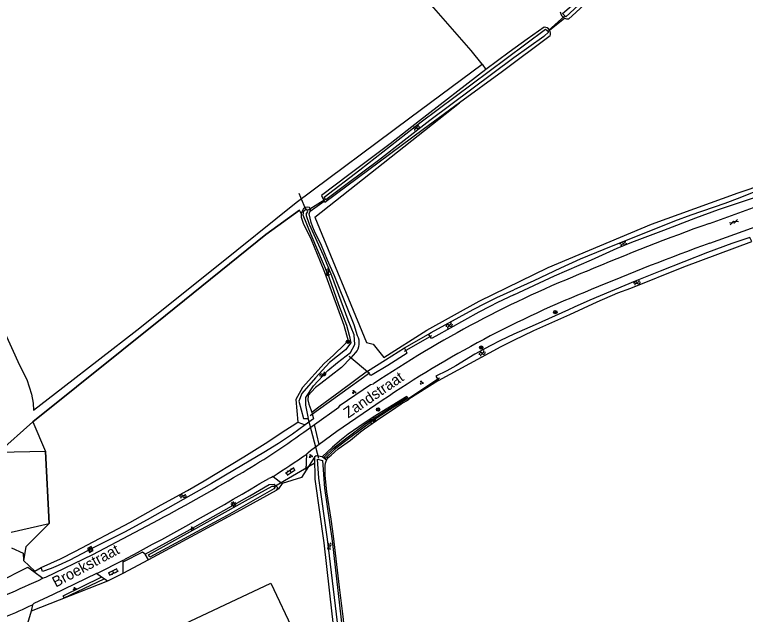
# Model space of a CAD drawing. Extents: x 135999 to 138000, y 396000 to 398501.
# Drawn here: x 136883.8 to 137053.9, y 397066.5 to 397206.2 of the extents above; entities that cross this region are included whole.
import ezdxf

# ---------------------------------------------------------------- set-up
doc = ezdxf.new("R2010")
doc.units = 0
for name, color, linetype in [('gg-afsc-draadraster', 7, 'Continuous'), ('gg-afsc-lijn draadraster', 7, 'Continuous'), ('gg-anno-openbare ruimte label', 7, 'Continuous'), ('gg-bbg-bijgebouw', 7, 'Continuous'), ('gg-knt-bronhoudergrens', 7, 'Continuous'), ('gg-knt-verharding', 7, 'Continuous'), ('gg-kntw-bovenkant insteek waterloop', 7, 'Continuous'), ('gg-kntw-greppel-droge sloot', 7, 'Continuous'), ('gg-kntw-waterlijn', 7, 'Continuous'), ('gg-kwrk-duiker nz buis', 7, 'Continuous'), ('gt-grn-groengrens', 7, 'Continuous'), ('gt-grn-vlakafsluiter', 7, 'Continuous'), ('gt-grn-weggrens', 7, 'Continuous'), ('gt-symb-boom', 7, 'Continuous'), ('gt-symb-gesloten verharding', 7, 'Continuous'), ('gt-symb-groenvak', 7, 'Continuous'), ('gt-symb-klinker verharding', 7, 'Continuous'), ('gt-symb-lichtmast', 7, 'Continuous'), ('gt-symb-rioolschacht', 7, 'Continuous'), ('gt-symb-watersymbool', 7, 'Continuous'), ('gx-grn-maaiveld', 7, 'Continuous')]:
    doc.layers.add(name, color=color, linetype=linetype)

# ---------------------------------------------------------------- blocks, each defined once
blk = doc.blocks.new('gt0-BOOM')
at = {"layer": 'gt-symb-boom'}
for radius in [0.4, 0.2]:
    blk.add_circle((0, 0), radius, dxfattribs=at)
blk = doc.blocks.new('gt0-WA')
at = {"layer": 'gt-symb-watersymbool'}
for centre, start, end in [((-0.32, 0.02), 28.0725, 151.9275), ((0.43, 0.42), 208.0725, 331.9275), ((-0.32, -0.43), 28.0725, 151.9275), ((0.43, -0.03), 208.0725, 331.9275)]:
    blk.add_arc(centre, 0.425, start, end, dxfattribs=at)
blk = doc.blocks.new('gt0-GESVH1')
at = {"layer": 'gt-symb-gesloten verharding'}
for p, q in [((-0.99, -0.26), (0.01, 0.24)), ((0.01, -0.26), (-0.99, 0.24)), ((0.01, 0.24), (1.01, -0.26)), ((1.01, 0.24), (0.01, -0.26))]:
    blk.add_line(p, q, dxfattribs=at)
blk = doc.blocks.new('gt0-GRVAK')
at = {"layer": 'gt-symb-groenvak'}
for p, q in [((-0.11, 0.19), (-0.23, 0.24)), ((-0.18, 0.15), (0.09, 0.15)), ((-0.09, 0.21), (-0.16, 0.32)), ((-0.05, 0.21), (-0.05, 0.39)), ((0, 0.21), (0.06, 0.32)), ((0.02, 0.19), (0.13, 0.24)), ((0.26, -0.05), (0.2, 0.06)), ((0.3, -0.05), (0.3, 0.13)), ((0.35, -0.05), (0.41, 0.06)), ((-0.24, -0.23), (-0.36, -0.18)), ((-0.32, -0.26), (-0.05, -0.26)), ((-0.23, -0.21), (-0.29, -0.1)), ((-0.18, -0.2), (-0.18, -0.02)), ((-0.14, -0.21), (-0.07, -0.1)), ((-0.12, -0.23), (0, -0.18)), ((0.24, -0.07), (0.12, -0.02)), ((0.17, -0.11), (0.44, -0.11)), ((0.37, -0.07), (0.49, -0.02))]:
    blk.add_line(p, q, dxfattribs=at)
blk = doc.blocks.new('gt0-KL1')
at = {"layer": 'gt-symb-klinker verharding'}
for p, q in [((-1.15, 0.3), (1.15, 0.3)), ((-1, -0.3), (-1, 0.3)), ((-0.5, 0.3), (-0.5, 0.45)), ((0, -0.3), (0, 0.3)), ((0.5, 0.3), (0.5, 0.45)), ((1, -0.3), (1, 0.3)), ((-1.15, -0.3), (1.15, -0.3)), ((-0.5, -0.45), (-0.5, -0.3)), ((0.5, -0.45), (0.5, -0.3))]:
    blk.add_line(p, q, dxfattribs=at)
blk = doc.blocks.new('gt0-LMAST')
at = {"layer": 'gt-symb-lichtmast'}
for p, q in [((-0.18, 0.17), (-0.45, 0.44)), ((-0.01, 0.25), (-0.01, 0.62)), ((0.17, 0.17), (0.44, 0.44)), ((-0.26, 0), (-0.63, 0)), ((-0.18, -0.18), (-0.45, -0.45)), ((-0.01, -0.25), (-0.01, -0.63)), ((0.44, -0.45), (0.17, -0.18)), ((0.24, 0), (0.62, 0))]:
    blk.add_line(p, q, dxfattribs=at)
blk.add_circle((-0.01, 0), 0.25, dxfattribs=at)
blk = doc.blocks.new('gt0-RS')
at = {"layer": 'gt-symb-rioolschacht'}
blk.add_lwpolyline([(-0.5, -0.5), (0.5, -0.5), (0.5, 0.5), (-0.5, 0.5)], close=True, dxfattribs=at)
blk.add_circle((0, 0), 0.375, dxfattribs=at)

msp = doc.modelspace()

# ---------------------------------------------------------------- linework, layer by layer
at = {"layer": 'gg-afsc-draadraster'}
msp.add_line((136888.51, 397076.63), (136889.96, 397077.43), dxfattribs=at)
msp.add_lwpolyline([(136969.75, 397126.33), (136979.72, 397132.75), (136991.96, 397139.48), (137008, 397147.31), (137032.03, 397157.4), (137052.22, 397164.72), (137083.52, 397175.3), (137108.29, 397182.88), (137124.4, 397187.05)], dxfattribs=at)
at = {"layer": 'gg-afsc-lijn draadraster'}
msp.add_line((136888.51, 397076.63), (136889.96, 397077.43), dxfattribs=at)
msp.add_lwpolyline([(136950.14, 397160.65), (136942.25, 397155.01), (136918.91, 397136.11), (136888.02, 397111.35), (136890.98, 397104.47), (136891.86, 397087.73), (136886.4, 397082.27), (136885.87, 397079.1), (136888.51, 397076.63)], dxfattribs=at)
at = {"layer": 'gg-bbg-bijgebouw'}
for p, q in [((136918.09, 397061.89), (136943.43, 397073.82)), ((136943.43, 397073.82), (136949.56, 397060.82))]:
    msp.add_line(p, q, dxfattribs=at)
at = {"layer": 'gg-knt-bronhoudergrens'}
for p, q in [((137008.3, 397202.62), (137011.79, 397205.42)), ((136953.69, 397159.05), (136987.34, 397185.65)), ((136950.53, 397159.94), (136950.14, 397160.65)), ((136967.29, 397129.5), (136969.75, 397126.33))]:
    msp.add_line(p, q, dxfattribs=at)
msp.add_lwpolyline([(136953.69, 397159.05), (136965.73, 397129.87), (136967.29, 397129.5)], dxfattribs=at)
at = {"layer": 'gg-knt-verharding'}
for p, q in [((136951.11, 397108.98), (136953.63, 397110.78)), ((136951.69, 397100.13), (136951.79, 397103.89)), ((136943.95, 397098.66), (136946.11, 397097.05)), ((136909, 397078.7), (136908.98, 397076.04)), ((136909.01, 397079.09), (136909, 397078.7)), ((136872.23, 397070.24), (136886.9, 397077.53)), ((136886.9, 397077.53), (136888.29, 397076.51)), ((136888.29, 397076.51), (136890.39, 397074.96)), ((136904.03, 397075.24), (136902.82, 397076.04)), ((136904.61, 397074.85), (136904.03, 397075.24)), ((136905.42, 397074.31), (136904.61, 397074.85)), ((136908.98, 397076.04), (136905.42, 397074.31)), ((136887.99, 397068.77), (136887.64, 397067.29))]:
    msp.add_line(p, q, dxfattribs=at)
for points in [[(137045.54, 397157.61), (137075.42, 397168.42), (137098.91, 397176.4), (137124.17, 397184.04)], [(137045.63, 397153.02), (137076.63, 397164.21), (137098.96, 397171.71), (137099.49, 397171.65), (137100.44, 397171.95)], [(136953.63, 397110.78), (136959.29, 397114.79), (136959.57, 397115.25), (136966.64, 397120.07), (136967.33, 397120.23)], [(136969.38, 397116.33), (136958.82, 397109.12), (136954.7, 397106.13)], [(136943.95, 397098.66), (136943.56, 397098.41), (136942.95, 397098.21)], [(136890.39, 397074.96), (136890.77, 397075.16), (136891.08, 397075.2), (136901.98, 397080.52), (136915.99, 397087.86)], [(136909.01, 397079.09), (136903.01, 397076.02), (136902.85, 397076.05), (136902.82, 397076.04)], [(136909.59, 397079.48), (136909.38, 397079.28), (136909.01, 397079.09)], [(136902.82, 397076.04), (136892.79, 397071.14), (136888.3, 397069.06), (136887.99, 397068.77)], [(136887.64, 397067.29), (136886.53, 397063.62), (136879.82, 397060.58)]]:
    msp.add_lwpolyline(points, dxfattribs=at)
for centre, radius, start, end in [((137240.68, 396615.64), 576.03, 109.80174, 112.8626), ((137268.52, 396545.78), 646.86, 110.15598, 112.78317), ((137115.88, 396899.11), 266.39, 111.818, 123.8946), ((137112.17, 396906.19), 254.07, 111.7487, 124.1944), ((136844.41, 397255.94), 181.61, 300.2801, 305.981), ((136793.96, 397332), 277.39, 302.7313, 304.6792), ((136675.91, 397537.93), 510.09, 298.0765, 300.6537), ((136580.08, 397705.2), 707.18, 297.77203, 300.87167), ((136789.38, 397288.34), 236.08, 290.8026, 295.3307), ((136817.01, 397220.7), 167.69, 290.3687, 295.0412)]:
    msp.add_arc(centre, radius, start, end, dxfattribs=at)
at = {"layer": 'gg-kntw-bovenkant insteek waterloop'}
for p, q in [((136993.49, 397193.46), (136978.02, 397181.47)), ((136955.25, 397164.08), (136955.87, 397162.75)), ((136952.6, 397160.43), (136952.66, 397160.87)), ((136980.49, 397131.27), (136980.14, 397131.82)), ((136980.81, 397130.78), (136980.49, 397131.27)), ((136974.87, 397127.98), (136974.56, 397128.59)), ((136975.19, 397127.36), (136974.87, 397127.98)), ((136963.18, 397127.5), (136962.04, 397126.32)), ((136914.97, 397079.27), (136914.21, 397080.55))]:
    msp.add_line(p, q, dxfattribs=at)
for points in [[(137012.75, 397205.2), (137017.22, 397209.26), (137021.75, 397213.23), (137025.79, 397216.79), (137032.86, 397222.63), (137043.46, 397231.09), (137053.87, 397239.6)], [(137007.08, 397203.32), (137003.14, 397200.48), (136998.93, 397197.48), (136993.49, 397193.46)], [(137008.47, 397201.29), (136997.33, 397192.95), (136987.34, 397185.65)], [(136987.34, 397185.65), (136978.92, 397179.5), (136956.02, 397162.43), (136955.87, 397162.75)], [(136978.02, 397181.47), (136971.18, 397176.16), (136961.6, 397168.93), (136955.25, 397164.08)], [(137000, 397140.97), (137009.44, 397145.35), (137018.06, 397149.08), (137024.07, 397151.79), (137027.49, 397153.21), (137034.89, 397156.02), (137042.34, 397158.92), (137047.64, 397160.84), (137058.85, 397164.55), (137090.51, 397175.32), (137103.85, 397179.94), (137103.5, 397180.81)], [(137103.5, 397180.81), (137074.32, 397171.19), (137058.2, 397165.81), (137052.62, 397163.56), (137049.12, 397162.27), (137041.17, 397159.53), (137037.43, 397158.13), (137020.93, 397151.55), (137015.41, 397149.23), (137010.85, 397147.17), (137004.65, 397144.25), (137000, 397142.16)], [(136950.53, 397159.94), (136950.51, 397159.07), (136950.62, 397158.59), (136950.99, 397157.65), (136952.82, 397153.84), (136954.92, 397148.76), (136955.92, 397146.22), (136957.76, 397141.14), (136960.44, 397133.93)], [(136951.07, 397161.03), (136950.69, 397160.45), (136950.53, 397159.94)], [(136952.66, 397160.87), (136952.45, 397161.29), (136952, 397161.4), (136951.53, 397161.3), (136951.07, 397161.03)], [(136959.08, 397143.25), (136958.22, 397145.4), (136956.63, 397149.07), (136955.23, 397152.42), (136953.62, 397155.78), (136953.23, 397156.7), (136952.85, 397157.78), (136952.39, 397159.81), (136952.6, 397160.43)], [(137055.38, 397153.35), (137054.92, 397154.35), (137050.73, 397152.9), (137045.11, 397150.8), (137034.08, 397146.5), (137028.27, 397144.14), (137017.68, 397139.69), (137014.02, 397138.08), (137012.71, 397137.46), (137004.94, 397133.96), (137000, 397131.83)], [(137000, 397130.44), (137004.65, 397132.64), (137013.03, 397136.4), (137019.39, 397139.32), (137024.24, 397141.42), (137027.23, 397142.49), (137039.57, 397147.46), (137055.38, 397153.35)], [(136963.63, 397131.42), (136962.87, 397133.96), (136959.08, 397143.25)], [(136980.14, 397131.82), (136980.78, 397132.18), (136990.57, 397137.53), (136993.37, 397139.01), (136996.06, 397140.34), (137000, 397142.16)], [(137000, 397140.97), (136996.18, 397139.17), (136994.39, 397138.27), (136991.84, 397136.92), (136981.85, 397131.37), (136980.81, 397130.78)], [(136960.44, 397133.93), (136961.45, 397130.25), (136960.69, 397129.44), (136958.06, 397126.87), (136955.82, 397124.99), (136950.81, 397119.37), (136949.28, 397116.57), (136949.7, 397111.28)], [(137000, 397131.83), (136996.86, 397130.35), (136994.46, 397129.12), (136990.96, 397127.17), (136986.48, 397124.45), (136984.37, 397123.27), (136981.83, 397122.02), (136982.43, 397121)], [(136982.43, 397121), (136997.09, 397128.96), (137000, 397130.44)], [(136965.92, 397123.15), (136970.13, 397125.84), (136974.56, 397128.59)], [(136962.04, 397126.32), (136959.85, 397124.05), (136955.06, 397120.32)], [(136975.19, 397127.36), (136970.64, 397124.48), (136967.06, 397122.34), (136966.72, 397122.17), (136965.92, 397123.15)], [(136955.06, 397120.32), (136953.86, 397119.38), (136952.88, 397118.35), (136952.16, 397117.51), (136952.04, 397116.52), (136952.28, 397115.49), (136952.78, 397114.22), (136952.95, 397113.55)], [(136975.55, 397116.68), (136975.08, 397117.32), (136967.26, 397112.46), (136963.88, 397110.25), (136961.43, 397108.51), (136959.85, 397107.29), (136957.78, 397105.51), (136955.37, 397103.22)], [(136956.36, 397102.47), (136956.79, 397103.06), (136957.49, 397103.62), (136959.08, 397105.08), (136961.95, 397107.14), (136964.27, 397109.04), (136965.21, 397109.73), (136969.03, 397112.4), (136971.51, 397113.99), (136973.79, 397115.57), (136975, 397116.26), (136975.55, 397116.68)], [(136952.95, 397113.55), (136953.3, 397112.42), (136953.33, 397112.09), (136951.41, 397110.68)], [(136889.96, 397077.43), (136894.51, 397079.51), (136897.95, 397081.24), (136910.62, 397087.97), (136917.91, 397092.08), (136924.06, 397095.42), (136927.95, 397097.64), (136937.16, 397103.2), (136942.73, 397106.72), (136946.32, 397109.13), (136948.38, 397110.43), (136949.7, 397111.28)], [(136951.41, 397110.68), (136948.5, 397108.53), (136945.18, 397106.32), (136941.77, 397104.22), (136934.98, 397100.18), (136929.61, 397097.05), (136914.65, 397088.56), (136909.4, 397085.69), (136902.26, 397082.09), (136896.65, 397079.2), (136893.94, 397077.92), (136892.27, 397077.25), (136890.32, 397076.53), (136889.96, 397077.43)], [(136955.37, 397103.22), (136953.98, 397103.47), (136953.63, 397103.16)], [(136953.63, 397103.16), (136953.7, 397098.02), (136955.8, 397083.18), (136957.61, 397066.63), (136960.11, 397045.71), (136961.57, 397035.86)], [(136956.1, 397101.25), (136956.14, 397101.75), (136956.36, 397102.47)], [(136964.14, 397036.08), (136962.71, 397044.59), (136962.09, 397048.55), (136961.68, 397051.52), (136961.33, 397054.69), (136960.74, 397061.67), (136960.27, 397066.02), (136959.39, 397072.91), (136957.99, 397084.77), (136957.44, 397088.73), (136956.48, 397095.04), (136956.14, 397098.07), (136956.08, 397099.07), (136956.05, 397100.76), (136956.1, 397101.25)], [(136914.21, 397080.55), (136923.93, 397085.89), (136938.53, 397094.11), (136943.08, 397096.81), (136944.24, 397096.83), (136944.86, 397096.34), (136944.95, 397096.02), (136944.64, 397095.41)]]:
    msp.add_lwpolyline(points, dxfattribs=at)
for centre, radius, start, end in [((137012.67, 397207.06), 1.86, 186.1964, 241.6243), ((137012.67, 397207.07), 1.87, 241.7179, 272.5095), ((137006.99, 397201.77), 1.55, 33.0373, 86.9588), ((137006.99, 397201.77), 1.56, 341.8167, 32.9099), ((136960.45, 397129.8), 3.57, 319.9776, 26.9861)]:
    msp.add_arc(centre, radius, start, end, dxfattribs=at)
at = {"layer": 'gg-kntw-greppel-droge sloot'}
msp.add_lwpolyline([(136914.21, 397080.55), (136913.56, 397081.02), (136909, 397078.7)], dxfattribs=at)
at = {"layer": 'gg-kntw-waterlijn'}
for points in [[(137011.33, 397206.5), (137024.11, 397217.5), (137031.32, 397223.72), (137046.79, 397235.92), (137051.74, 397239.92), (137052.17, 397240.68), (137052.6, 397241.45), (137052.18, 397242.78), (137052.68, 397243.18), (137053.26, 397242.88), (137053.64, 397241.52), (137053.6, 397240.54), (137053.02, 397239.47), (137051.19, 397238.51), (137042.16, 397231.07), (137019.26, 397212.22), (137015.05, 397208.41), (137012.09, 397205.72), (137011.33, 397206.5)], [(136955.84, 397163.72), (136964.18, 397170.04), (136978.42, 397181.22), (136998.19, 397196.01), (137007.35, 397202.86), (137008.12, 397202.19), (137006.95, 397201.14), (136999.97, 397196.16), (136980.43, 397181.56), (136968.49, 397172.26), (136961.2, 397166.78), (136956.24, 397163.07), (136955.84, 397163.72)], [(136951.79, 397160.92), (136951.04, 397160.43), (136950.85, 397159.56), (136952.78, 397155.01), (136956.94, 397145.19), (136959.22, 397138.68), (136961.01, 397133.91), (136961.69, 397131.58), (136962.03, 397129.78), (136960.81, 397128.18), (136957.1, 397125.18), (136953.83, 397121.65), (136950.66, 397117.95), (136949.97, 397116.23), (136951.06, 397112.15), (136952.23, 397112.15), (136951.61, 397115.28), (136951.6, 397117.05), (136953.34, 397119.79), (136956.74, 397123.36), (136958.93, 397125.19), (136961.96, 397127.54), (136962.98, 397129.38), (136962.8, 397131.61), (136961.45, 397135.09), (136957.64, 397145.39), (136955.7, 397150.09), (136952.41, 397157.36), (136951.77, 397159.34), (136951.7, 397159.94), (136952.08, 397160.32), (136951.79, 397160.92)], [(136955.77, 397103.06), (136958.06, 397105.23), (136960.85, 397107.45), (136965.54, 397110.97), (136970.67, 397114.28), (136975.04, 397117), (136975.2, 397116.73), (136971.06, 397114.16), (136967.29, 397111.7), (136961.52, 397107.46), (136960.57, 397106.76), (136958.18, 397104.85), (136956.08, 397102.84), (136955.77, 397103.06)], [(136962.18, 397036.15), (136960.16, 397052.14), (136958.96, 397064.61), (136956.62, 397084.04), (136954.59, 397098.29), (136954.31, 397102.66), (136955.47, 397102.36), (136955.94, 397095.97), (136957.68, 397083.64), (136960.43, 397059.87), (136961.09, 397051.71), (136962.69, 397041.03), (136963.22, 397036.24), (136962.18, 397036.15)], [(136943.72, 397096.42), (136944.15, 397096.42), (136944.44, 397096.19), (136944.1, 397095.75), (136933.24, 397089.57), (136915.27, 397079.87), (136914.99, 397080.38), (136938.21, 397093.36), (136943.72, 397096.42)]]:
    msp.add_lwpolyline(points, dxfattribs=at)
at = {"layer": 'gg-kwrk-duiker nz buis'}
for p, q in [((137011.81, 397205.84), (137008.09, 397202.54)), ((136951.62, 397160.82), (136950.05, 397164.56)), ((136955.98, 397163.06), (136952.12, 397160.66)), ((136974.58, 397127.81), (136980.89, 397131.51)), ((136961.63, 397126.66), (136962.04, 397126.32)), ((136975.33, 397116.77), (136982.69, 397121.62)), ((136954.57, 397102.81), (136952.18, 397111.94)), ((136944.39, 397096.37), (136953.52, 397101.78))]:
    msp.add_line(p, q, dxfattribs=at)
msp.add_lwpolyline([(136961.63, 397126.66), (136966.37, 397122.7), (136952.59, 397112.77)], dxfattribs=at)
at = {"layer": 'gt-grn-groengrens'}
for p, q in [((136992.6, 397194.71), (136993.49, 397193.46)), ((136952.6, 397160.43), (136955.87, 397162.75)), ((136974.56, 397128.59), (136980.14, 397131.82)), ((136965.92, 397123.15), (136959.57, 397118.46)), ((136982.43, 397121), (136975.55, 397116.68)), ((136959.57, 397118.46), (136954.95, 397115.03)), ((136954.95, 397115.03), (136952.95, 397113.55)), ((136953.63, 397103.16), (136951.69, 397100.13)), ((136914.97, 397079.27), (136908.98, 397076.04)), ((136888.51, 397076.63), (136888.29, 397076.51)), ((136905.42, 397074.31), (136887.64, 397067.29))]:
    msp.add_line(p, q, dxfattribs=at)
for points in [[(136946.11, 397097.05), (136945.24, 397095.74), (136944.64, 397095.41)], [(136944.64, 397095.41), (136935.55, 397090.37), (136914.97, 397079.27)], [(136904.03, 397075.24), (136895.04, 397070.77), (136895.32, 397070.39), (136904.61, 397074.85)]]:
    msp.add_lwpolyline(points, dxfattribs=at)
at = {"layer": 'gt-grn-vlakafsluiter'}
for p, q in [((136949.7, 397111.28), (136951.41, 397110.68)), ((136956.36, 397102.47), (136955.37, 397103.22))]:
    msp.add_line(p, q, dxfattribs=at)
at = {"layer": 'gt-grn-weggrens'}
msp.add_line((136954.7, 397106.13), (136953.63, 397110.78), dxfattribs=at)
msp.add_lwpolyline([(136951.69, 397100.13), (136950.57, 397098.38), (136946.11, 397097.05)], dxfattribs=at)
at = {"layer": 'gx-grn-maaiveld'}
for points in [[(136992.6, 397194.71), (136990.07, 397197.84), (136974.35, 397215.94), (136954.15, 397235.52), (136941.14, 397254.49), (136922.52, 397269.07), (136909.19, 397277.76), (136910.21, 397282.13)], [(136880.79, 397133.67), (136884.95, 397124.59), (136886.63, 397121.22), (136887.69, 397117.84), (136888.11, 397115.72), (136888.2, 397114.13), (136895.02, 397119.41), (136912.21, 397132.71), (136930.77, 397147.59), (136949.34, 397162.48), (136975.76, 397182.17), (136992.6, 397194.71)], [(136883.02, 397085.71), (136891.86, 397087.73), (136890.98, 397104.47), (136879.95, 397104.23), (136888.02, 397111.35), (136918.91, 397136.11), (136942.25, 397155.01), (136950.14, 397160.65)], [(136954.7, 397106.13), (136952.64, 397104.64), (136952.03, 397104.05)], [(136951.79, 397103.89), (136951.91, 397103.97), (136952.03, 397104.05)], [(136883.1, 397082.01), (136885.77, 397080.79), (136885.87, 397079.1), (136888.51, 397076.63)]]:
    msp.add_lwpolyline(points, dxfattribs=at)

# ---------------------------------------------------------------- block references
at = {"layer": 'gt-symb-boom'}
for p in [(137009.66, 397136.94), (136961.38, 397130.03), (136992.42, 397128.68), (136968.4, 397114.25)]:
    msp.add_blockref('gt0-BOOM', p, dxfattribs=at)
at = {"layer": 'gt-symb-gesloten verharding', "rotation": -159.02828943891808}
msp.add_blockref('gt0-GESVH1', (137051.25, 397157.88), dxfattribs=at)
at = {"layer": 'gt-symb-groenvak'}
for p in [(136978.52, 397120.52), (136962.79, 397118.33), (136952.71, 397103.42), (136925.1, 397086.57), (136897.79, 397072.51)]:
    msp.add_blockref('gt0-GRVAK', p, dxfattribs=at)
at = {"layer": 'gt-symb-klinker verharding'}
for p, rotation in [((136948, 397099.84), 33.038284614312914), ((136906.71, 397076.39), -153.46056159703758)]:
    msp.add_blockref('gt0-KL1', p, dxfattribs=dict(at, rotation=rotation))
at = {"layer": 'gt-symb-lichtmast'}
msp.add_blockref('gt0-LMAST', (136934.75, 397092.23), dxfattribs=at)
at = {"layer": 'gt-symb-rioolschacht', "rotation": 26.94958083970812}
msp.add_blockref('gt0-RS', (136901.41, 397081.64), dxfattribs=at)
at = {"layer": 'gt-symb-watersymbool'}
for p, rotation in [((136977.27, 397179.86), 36.99589775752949), ((137025.41, 397152.87), 30.875291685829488), ((136956.64, 397146.27), -68.53893641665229), ((137028.63, 397143.74), 30.87529168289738), ((136984.94, 397133.8), 43.01389341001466), ((136992.59, 397127.3), 43.01389341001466), ((136955.48, 397122.3), 43.500028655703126), ((136967.03, 397111.66), 43.01389341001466), ((136922.94, 397094.05), 28.308520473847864), ((136957.06, 397082.47), -84.77963836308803)]:
    msp.add_blockref('gt0-WA', p, dxfattribs=dict(at, rotation=rotation))

# ---------------------------------------------------------------- texts
at = {"layer": 'gg-anno-openbare ruimte label'}
for s, rotation, p in [('Zandstraat', 34.4, (136961.44, 397112.14)), ('Broekstraat', 28.2, (136893.38, 397072.75))]:
    msp.add_text(s, height=2.5, rotation=rotation, dxfattribs=at).set_placement(p)

doc.saveas('drawing.dxf')
